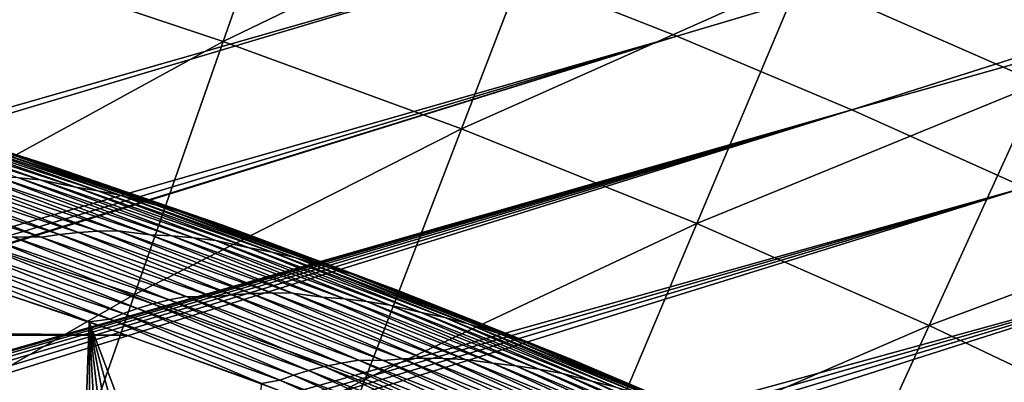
# Model space of a CAD drawing. Header units: millimetres. Extents: x -50 to 50, y -50 to 50.
# Tile 522 of 562: x 9.3 to 12.9, y 27.4 to 28.8. Entities that reach past the tile are written whole.
import ezdxf

# ---------------------------------------------------------------- set-up
doc = ezdxf.new("R2010")
doc.units = ezdxf.units.MM
doc.header["$LTSCALE"] = 65.185185
for name, color, linetype in [('1', 7, 'CONTINUOUS'), ('2', 7, 'CONTINUOUS'), ('29', 7, 'CONTINUOUS'), ('36', 7, 'CONTINUOUS'), ('39', 7, 'CONTINUOUS'), ('45', 7, 'CONTINUOUS'), ('46', 7, 'CONTINUOUS')]:
    doc.layers.add(name, color=color, linetype=linetype)

msp = doc.modelspace()

# ---------------------------------------------------------------- linework, layer by layer
at = {"layer": '1', "color": 7, "linetype": 'Continuous', "true_color": 0xf5f5f5}
for points in [[(-9.0389, 27.8184), (9.6837, 27.6005), (-9.6837, 27.6005), (-9.0389, 27.8184)], [(9.0389, 27.8184), (9.6837, 27.6005), (-9.0389, 27.8184), (9.0389, 27.8184)], [(-9.6837, 27.6005), (10.3234, 27.3677), (-10.3234, 27.3677), (-9.6837, 27.6005)], [(9.6837, 27.6005), (10.3234, 27.3677), (-9.6837, 27.6005), (9.6837, 27.6005)]]:
    msp.add_3dface(points, dxfattribs=at)
at = {"layer": '2', "color": 7, "linetype": 'Continuous', "true_color": 0xf5f5f5}
for points in [[(9.2912, 25.0107, 4.3), (8.9033, 27.862, 4.3), (9.2154, 24.8554, 4.3), (9.2912, 25.0107, 4.3)], [(9.3735, 25.1626, 4.3), (8.9033, 27.862, 4.3), (9.2912, 25.0107, 4.3), (9.3735, 25.1626, 4.3)], [(9.4623, 25.3108, 4.3), (8.9033, 27.862, 4.3), (9.3735, 25.1626, 4.3), (9.4623, 25.3108, 4.3)], [(9.5439, 27.6492, 4.3), (8.9033, 27.862, 4.3), (9.4623, 25.3108, 4.3), (9.5439, 27.6492, 4.3)], [(9.5574, 25.455, 4.3), (9.5439, 27.6492, 4.3), (9.4623, 25.3108, 4.3), (9.5574, 25.455, 4.3)], [(9.7659, 25.7305, 4.3), (9.5439, 27.6492, 4.3), (9.6587, 25.595, 4.3), (9.7659, 25.7305, 4.3)], [(9.8789, 25.8612, 4.3), (9.5439, 27.6492, 4.3), (9.7659, 25.7305, 4.3), (9.8789, 25.8612, 4.3)], [(9.9974, 25.9869, 4.3), (9.5439, 27.6492, 4.3), (9.8789, 25.8612, 4.3), (9.9974, 25.9869, 4.3)], [(10.1212, 26.1074, 4.3), (9.5439, 27.6492, 4.3), (9.9974, 25.9869, 4.3), (10.1212, 26.1074, 4.3)], [(10.1795, 27.4215, 4.3), (9.5439, 27.6492, 4.3), (10.1212, 26.1074, 4.3), (10.1795, 27.4215, 4.3)], [(9.6587, 25.595, 4.3), (9.5439, 27.6492, 4.3), (9.5574, 25.455, 4.3), (9.6587, 25.595, 4.3)]]:
    msp.add_3dface(points, dxfattribs=at)
at = {"layer": '29', "color": 7, "linetype": 'Continuous', "true_color": 0xf5f5f5}
for points in [[(8.6565, 28.4614, 3.8357), (9.3082, 28.255, 3.8357), (8.7329, 28.4394, 3.8), (8.6565, 28.4614, 3.8357)], [(8.6565, 28.4614, 3.8357), (9.2289, 28.277, 3.8712), (9.3082, 28.255, 3.8357), (8.6565, 28.4614, 3.8357)], [(8.7329, 28.4394, 3.8), (9.3082, 28.255, 3.8357), (9.3871, 28.2302, 3.8), (8.7329, 28.4394, 3.8)], [(8.71, 28.3823, 4.0398), (9.2835, 28.1807, 4.0705), (9.3627, 28.1737, 4.0398), (8.71, 28.3823, 4.0398)], [(8.71, 28.3823, 4.0398), (9.3627, 28.1737, 4.0398), (8.8503, 28.3557, 4.0079), (8.71, 28.3823, 4.0398)], [(8.8503, 28.3557, 4.0079), (9.4948, 28.1464, 4.0079), (8.9289, 28.3454, 3.9749), (8.8503, 28.3557, 4.0079)], [(8.8503, 28.3557, 4.0079), (9.3627, 28.1737, 4.0398), (9.4948, 28.1464, 4.0079), (8.8503, 28.3557, 4.0079)], [(8.9289, 28.3454, 3.9749), (9.4948, 28.1464, 4.0079), (9.5761, 28.1333, 3.9749), (8.9289, 28.3454, 3.9749)], [(8.9289, 28.3454, 3.9749), (9.5761, 28.1333, 3.9749), (9.0083, 28.3321, 3.941), (8.9289, 28.3454, 3.9749)], [(9.0083, 28.3321, 3.941), (9.6581, 28.1172, 3.941), (9.1493, 28.2962, 3.9064), (9.0083, 28.3321, 3.941)], [(9.0083, 28.3321, 3.941), (9.5761, 28.1333, 3.9749), (9.6581, 28.1172, 3.941), (9.0083, 28.3321, 3.941)], [(9.1493, 28.2962, 3.9064), (9.7911, 28.0805, 3.9064), (9.2289, 28.277, 3.8712), (9.1493, 28.2962, 3.9064)], [(9.1493, 28.2962, 3.9064), (9.6581, 28.1172, 3.941), (9.7911, 28.0805, 3.9064), (9.1493, 28.2962, 3.9064)], [(9.2289, 28.277, 3.8712), (9.7911, 28.0805, 3.9064), (9.8732, 28.0585, 3.8712), (9.2289, 28.277, 3.8712)], [(9.2289, 28.277, 3.8712), (9.8732, 28.0585, 3.8712), (9.3082, 28.255, 3.8357), (9.2289, 28.277, 3.8712)], [(9.3082, 28.255, 3.8357), (9.955, 28.0336, 3.8357), (9.3871, 28.2302, 3.8), (9.3082, 28.255, 3.8357)], [(9.3082, 28.255, 3.8357), (9.8732, 28.0585, 3.8712), (9.955, 28.0336, 3.8357), (9.3082, 28.255, 3.8357)], [(9.3871, 28.2302, 3.8), (9.955, 28.0336, 3.8357), (10.0363, 28.006, 3.8), (9.3871, 28.2302, 3.8)], [(8.7933, 28.1799, 4.2209), (9.4338, 27.972, 4.2209), (8.8607, 28.1895, 4.2005), (8.7933, 28.1799, 4.2209)], [(8.8607, 28.1895, 4.2005), (9.5037, 27.9793, 4.2005), (8.9304, 28.1967, 4.1781), (8.8607, 28.1895, 4.2005)], [(8.8607, 28.1895, 4.2005), (9.4338, 27.972, 4.2209), (9.5037, 27.9793, 4.2005), (8.8607, 28.1895, 4.2005)], [(8.9304, 28.1967, 4.1781), (9.5759, 27.9841, 4.1781), (9.0027, 28.2012, 4.1538), (8.9304, 28.1967, 4.1781)], [(8.9304, 28.1967, 4.1781), (9.5037, 27.9793, 4.2005), (9.5759, 27.9841, 4.1781), (8.9304, 28.1967, 4.1781)], [(9.0027, 28.2012, 4.1538), (9.5759, 27.9841, 4.1781), (9.6508, 27.986, 4.1538), (9.0027, 28.2012, 4.1538)], [(9.0027, 28.2012, 4.1538), (9.6508, 27.986, 4.1538), (9.1294, 28.186, 4.1277), (9.0027, 28.2012, 4.1538)], [(8.7287, 28.1677, 4.2391), (9.3668, 27.962, 4.2391), (8.7933, 28.1799, 4.2209), (8.7287, 28.1677, 4.2391)], [(8.7287, 28.1677, 4.2391), (9.2602, 27.9638, 4.255), (9.3668, 27.962, 4.2391), (8.7287, 28.1677, 4.2391)], [(8.7933, 28.1799, 4.2209), (9.3668, 27.962, 4.2391), (9.4338, 27.972, 4.2209), (8.7933, 28.1799, 4.2209)], [(9.1294, 28.186, 4.1277), (9.7693, 27.9707, 4.1277), (9.2056, 28.1848, 4.0999), (9.1294, 28.186, 4.1277)], [(9.1294, 28.186, 4.1277), (9.6508, 27.986, 4.1538), (9.7693, 27.9707, 4.1277), (9.1294, 28.186, 4.1277)], [(9.2056, 28.1848, 4.0999), (9.8481, 27.9668, 4.0999), (9.2835, 28.1807, 4.0705), (9.2056, 28.1848, 4.0999)], [(9.2056, 28.1848, 4.0999), (9.7693, 27.9707, 4.1277), (9.8481, 27.9668, 4.0999), (9.2056, 28.1848, 4.0999)], [(9.2835, 28.1807, 4.0705), (9.9286, 27.96, 4.0705), (9.3627, 28.1737, 4.0398), (9.2835, 28.1807, 4.0705)], [(9.2835, 28.1807, 4.0705), (9.8481, 27.9668, 4.0999), (9.9286, 27.96, 4.0705), (9.2835, 28.1807, 4.0705)], [(9.3627, 28.1737, 4.0398), (9.9286, 27.96, 4.0705), (10.0105, 27.9502, 4.0398), (9.3627, 28.1737, 4.0398)], [(9.3627, 28.1737, 4.0398), (10.0105, 27.9502, 4.0398), (9.4948, 28.1464, 4.0079), (9.3627, 28.1737, 4.0398)], [(9.4948, 28.1464, 4.0079), (10.1345, 27.9225, 4.0079), (9.5761, 28.1333, 3.9749), (9.4948, 28.1464, 4.0079)], [(9.4948, 28.1464, 4.0079), (10.0105, 27.9502, 4.0398), (10.1345, 27.9225, 4.0079), (9.4948, 28.1464, 4.0079)], [(9.5761, 28.1333, 3.9749), (10.1345, 27.9225, 4.0079), (10.2183, 27.9065, 3.9749), (9.5761, 28.1333, 3.9749)], [(9.5761, 28.1333, 3.9749), (10.2183, 27.9065, 3.9749), (9.6581, 28.1172, 3.941), (9.5761, 28.1333, 3.9749)], [(9.6581, 28.1172, 3.941), (10.3028, 27.8874, 3.941), (9.7911, 28.0805, 3.9064), (9.6581, 28.1172, 3.941)], [(9.6581, 28.1172, 3.941), (10.2183, 27.9065, 3.9749), (10.3028, 27.8874, 3.941), (9.6581, 28.1172, 3.941)], [(9.7911, 28.0805, 3.9064), (10.4279, 27.8503, 3.9064), (9.8732, 28.0585, 3.8712), (9.7911, 28.0805, 3.9064)], [(9.7911, 28.0805, 3.9064), (10.3028, 27.8874, 3.941), (10.4279, 27.8503, 3.9064), (9.7911, 28.0805, 3.9064)], [(9.8732, 28.0585, 3.8712), (10.4279, 27.8503, 3.9064), (10.5124, 27.8253, 3.8712), (9.8732, 28.0585, 3.8712)], [(9.8732, 28.0585, 3.8712), (10.5124, 27.8253, 3.8712), (9.955, 28.0336, 3.8357), (9.8732, 28.0585, 3.8712)], [(9.955, 28.0336, 3.8357), (10.5965, 27.7975, 3.8357), (10.0363, 28.006, 3.8), (9.955, 28.0336, 3.8357)], [(9.955, 28.0336, 3.8357), (10.5124, 27.8253, 3.8712), (10.5965, 27.7975, 3.8357), (9.955, 28.0336, 3.8357)], [(9.3668, 27.962, 4.2391), (10.0001, 27.7419, 4.2391), (9.4338, 27.972, 4.2209), (9.3668, 27.962, 4.2391)], [(9.4338, 27.972, 4.2209), (10.0694, 27.7495, 4.2209), (9.5037, 27.9793, 4.2005), (9.4338, 27.972, 4.2209)], [(9.4338, 27.972, 4.2209), (10.0001, 27.7419, 4.2391), (10.0694, 27.7495, 4.2209), (9.4338, 27.972, 4.2209)], [(9.5037, 27.9793, 4.2005), (10.1417, 27.7544, 4.2005), (9.5759, 27.9841, 4.1781), (9.5037, 27.9793, 4.2005)], [(9.5037, 27.9793, 4.2005), (10.0694, 27.7495, 4.2209), (10.1417, 27.7544, 4.2005), (9.5037, 27.9793, 4.2005)], [(9.5759, 27.9841, 4.1781), (10.2164, 27.7567, 4.1781), (9.6508, 27.986, 4.1538), (9.5759, 27.9841, 4.1781)], [(9.5759, 27.9841, 4.1781), (10.1417, 27.7544, 4.2005), (10.2164, 27.7567, 4.1781), (9.5759, 27.9841, 4.1781)], [(9.6508, 27.986, 4.1538), (10.2164, 27.7567, 4.1781), (10.2938, 27.756, 4.1538), (9.6508, 27.986, 4.1538)], [(9.6508, 27.986, 4.1538), (10.2938, 27.756, 4.1538), (9.7693, 27.9707, 4.1277), (9.6508, 27.986, 4.1538)], [(9.7693, 27.9707, 4.1277), (10.4041, 27.7408, 4.1277), (9.8481, 27.9668, 4.0999), (9.7693, 27.9707, 4.1277)], [(9.7693, 27.9707, 4.1277), (10.2938, 27.756, 4.1538), (10.4041, 27.7408, 4.1277), (9.7693, 27.9707, 4.1277)], [(10.0363, 28.006, 3.8), (10.5965, 27.7975, 3.8357), (10.6801, 27.7668, 3.8), (10.0363, 28.006, 3.8)], [(9.1415, 27.9324, 4.2799), (9.7789, 27.7157, 4.2799), (9.1994, 27.9491, 4.2687), (9.1415, 27.9324, 4.2799)], [(9.1994, 27.9491, 4.2687), (9.8389, 27.7305, 4.2687), (9.2602, 27.9638, 4.255), (9.1994, 27.9491, 4.2687)], [(9.1994, 27.9491, 4.2687), (9.7789, 27.7157, 4.2799), (9.8389, 27.7305, 4.2687), (9.1994, 27.9491, 4.2687)], [(9.2602, 27.9638, 4.255), (9.9019, 27.7431, 4.255), (9.3668, 27.962, 4.2391), (9.2602, 27.9638, 4.255)], [(9.2602, 27.9638, 4.255), (9.8389, 27.7305, 4.2687), (9.9019, 27.7431, 4.255), (9.2602, 27.9638, 4.255)], [(9.3668, 27.962, 4.2391), (9.9019, 27.7431, 4.255), (10.0001, 27.7419, 4.2391), (9.3668, 27.962, 4.2391)], [(9.8481, 27.9668, 4.0999), (10.4854, 27.7342, 4.0999), (9.9286, 27.96, 4.0705), (9.8481, 27.9668, 4.0999)], [(9.8481, 27.9668, 4.0999), (10.4041, 27.7408, 4.1277), (10.4854, 27.7342, 4.0999), (9.8481, 27.9668, 4.0999)], [(9.9286, 27.96, 4.0705), (10.5685, 27.7245, 4.0705), (10.0105, 27.9502, 4.0398), (9.9286, 27.96, 4.0705)], [(9.9286, 27.96, 4.0705), (10.4854, 27.7342, 4.0999), (10.5685, 27.7245, 4.0705), (9.9286, 27.96, 4.0705)], [(10.0105, 27.9502, 4.0398), (10.5685, 27.7245, 4.0705), (10.6528, 27.7117, 4.0398), (10.0105, 27.9502, 4.0398)], [(10.0105, 27.9502, 4.0398), (10.6528, 27.7117, 4.0398), (10.1345, 27.9225, 4.0079), (10.0105, 27.9502, 4.0398)], [(9.0363, 27.8933, 4.295), (9.6696, 27.6801, 4.295), (9.0871, 27.9138, 4.2887), (9.0363, 27.8933, 4.295)], [(9.0871, 27.9138, 4.2887), (9.7224, 27.6989, 4.2887), (9.1415, 27.9324, 4.2799), (9.0871, 27.9138, 4.2887)], [(9.0871, 27.9138, 4.2887), (9.6696, 27.6801, 4.295), (9.7224, 27.6989, 4.2887), (9.0871, 27.9138, 4.2887)], [(9.1415, 27.9324, 4.2799), (9.7224, 27.6989, 4.2887), (9.7789, 27.7157, 4.2799), (9.1415, 27.9324, 4.2799)], [(10.1345, 27.9225, 4.0079), (10.7688, 27.684, 4.0079), (10.2183, 27.9065, 3.9749), (10.1345, 27.9225, 4.0079)], [(10.1345, 27.9225, 4.0079), (10.6528, 27.7117, 4.0398), (10.7688, 27.684, 4.0079), (10.1345, 27.9225, 4.0079)], [(10.2183, 27.9065, 3.9749), (10.7688, 27.684, 4.0079), (10.8552, 27.665, 3.9749), (10.2183, 27.9065, 3.9749)], [(10.2183, 27.9065, 3.9749), (10.8552, 27.665, 3.9749), (10.3028, 27.8874, 3.941), (10.2183, 27.9065, 3.9749)], [(8.9033, 27.862, 4.3), (9.5439, 27.6492, 4.3), (8.989, 27.8712, 4.2988), (8.9033, 27.862, 4.3)], [(8.989, 27.8712, 4.2988), (9.6204, 27.6597, 4.2988), (9.0363, 27.8933, 4.295), (8.989, 27.8712, 4.2988)], [(8.989, 27.8712, 4.2988), (9.5439, 27.6492, 4.3), (9.6204, 27.6597, 4.2988), (8.989, 27.8712, 4.2988)], [(9.0363, 27.8933, 4.295), (9.6204, 27.6597, 4.2988), (9.6696, 27.6801, 4.295), (9.0363, 27.8933, 4.295)], [(10.3028, 27.8874, 3.941), (10.9421, 27.6428, 3.941), (10.4279, 27.8503, 3.9064), (10.3028, 27.8874, 3.941)], [(10.3028, 27.8874, 3.941), (10.8552, 27.665, 3.9749), (10.9421, 27.6428, 3.941), (10.3028, 27.8874, 3.941)], [(10.4279, 27.8503, 3.9064), (11.0592, 27.6057, 3.9064), (10.5124, 27.8253, 3.8712), (10.4279, 27.8503, 3.9064)], [(10.4279, 27.8503, 3.9064), (10.9421, 27.6428, 3.941), (11.0592, 27.6057, 3.9064), (10.4279, 27.8503, 3.9064)], [(10.5124, 27.8253, 3.8712), (11.0592, 27.6057, 3.9064), (11.1461, 27.5776, 3.8712), (10.5124, 27.8253, 3.8712)], [(10.5124, 27.8253, 3.8712), (11.1461, 27.5776, 3.8712), (10.5965, 27.7975, 3.8357), (10.5124, 27.8253, 3.8712)], [(10.5965, 27.7975, 3.8357), (11.2325, 27.5467, 3.8357), (10.6801, 27.7668, 3.8), (10.5965, 27.7975, 3.8357)], [(10.5965, 27.7975, 3.8357), (11.1461, 27.5776, 3.8712), (11.2325, 27.5467, 3.8357), (10.5965, 27.7975, 3.8357)], [(10.0694, 27.7495, 4.2209), (10.6997, 27.5126, 4.2209), (10.1417, 27.7544, 4.2005), (10.0694, 27.7495, 4.2209)], [(10.1417, 27.7544, 4.2005), (10.7744, 27.5149, 4.2005), (10.2164, 27.7567, 4.1781), (10.1417, 27.7544, 4.2005)], [(10.1417, 27.7544, 4.2005), (10.6997, 27.5126, 4.2209), (10.7744, 27.5149, 4.2005), (10.1417, 27.7544, 4.2005)], [(10.2164, 27.7567, 4.1781), (10.8515, 27.5146, 4.1781), (10.2938, 27.756, 4.1538), (10.2164, 27.7567, 4.1781)], [(10.2164, 27.7567, 4.1781), (10.7744, 27.5149, 4.2005), (10.8515, 27.5146, 4.1781), (10.2164, 27.7567, 4.1781)], [(10.2938, 27.756, 4.1538), (10.8515, 27.5146, 4.1781), (10.9313, 27.5111, 4.1538), (10.2938, 27.756, 4.1538)], [(10.2938, 27.756, 4.1538), (10.9313, 27.5111, 4.1538), (10.4041, 27.7408, 4.1277), (10.2938, 27.756, 4.1538)], [(10.6801, 27.7668, 3.8), (11.2325, 27.5467, 3.8357), (11.3183, 27.5129, 3.8), (10.6801, 27.7668, 3.8)], [(9.7789, 27.7157, 4.2799), (10.4111, 27.4845, 4.2799), (9.8389, 27.7305, 4.2687), (9.7789, 27.7157, 4.2799)], [(9.8389, 27.7305, 4.2687), (10.4732, 27.4972, 4.2687), (9.9019, 27.7431, 4.255), (9.8389, 27.7305, 4.2687)], [(9.8389, 27.7305, 4.2687), (10.4111, 27.4845, 4.2799), (10.4732, 27.4972, 4.2687), (9.8389, 27.7305, 4.2687)], [(9.9019, 27.7431, 4.255), (10.5385, 27.5076, 4.255), (10.0001, 27.7419, 4.2391), (9.9019, 27.7431, 4.255)], [(9.9019, 27.7431, 4.255), (10.4732, 27.4972, 4.2687), (10.5385, 27.5076, 4.255), (9.9019, 27.7431, 4.255)], [(10.0001, 27.7419, 4.2391), (10.6281, 27.5074, 4.2391), (10.0694, 27.7495, 4.2209), (10.0001, 27.7419, 4.2391)], [(10.0001, 27.7419, 4.2391), (10.5385, 27.5076, 4.255), (10.6281, 27.5074, 4.2391), (10.0001, 27.7419, 4.2391)], [(10.0694, 27.7495, 4.2209), (10.6281, 27.5074, 4.2391), (10.6997, 27.5126, 4.2209), (10.0694, 27.7495, 4.2209)], [(10.4041, 27.7408, 4.1277), (11.0335, 27.4965, 4.1277), (10.4854, 27.7342, 4.0999), (10.4041, 27.7408, 4.1277)], [(10.4041, 27.7408, 4.1277), (10.9313, 27.5111, 4.1538), (11.0335, 27.4965, 4.1277), (10.4041, 27.7408, 4.1277)], [(10.4854, 27.7342, 4.0999), (11.1172, 27.487, 4.0999), (10.5685, 27.7245, 4.0705), (10.4854, 27.7342, 4.0999)], [(10.4854, 27.7342, 4.0999), (11.0335, 27.4965, 4.1277), (11.1172, 27.487, 4.0999), (10.4854, 27.7342, 4.0999)], [(10.5685, 27.7245, 4.0705), (11.2027, 27.4743, 4.0705), (10.6528, 27.7117, 4.0398), (10.5685, 27.7245, 4.0705)], [(10.5685, 27.7245, 4.0705), (11.1172, 27.487, 4.0999), (11.2027, 27.4743, 4.0705), (10.5685, 27.7245, 4.0705)], [(9.6204, 27.6597, 4.2988), (10.2469, 27.4338, 4.2988), (9.6696, 27.6801, 4.295), (9.6204, 27.6597, 4.2988)], [(9.6696, 27.6801, 4.295), (10.2979, 27.4526, 4.295), (9.7224, 27.6989, 4.2887), (9.6696, 27.6801, 4.295)], [(9.6696, 27.6801, 4.295), (10.2469, 27.4338, 4.2988), (10.2979, 27.4526, 4.295), (9.6696, 27.6801, 4.295)], [(9.7224, 27.6989, 4.2887), (10.3526, 27.4696, 4.2887), (9.7789, 27.7157, 4.2799), (9.7224, 27.6989, 4.2887)], [(9.7224, 27.6989, 4.2887), (10.2979, 27.4526, 4.295), (10.3526, 27.4696, 4.2887), (9.7224, 27.6989, 4.2887)], [(9.7789, 27.7157, 4.2799), (10.3526, 27.4696, 4.2887), (10.4111, 27.4845, 4.2799), (9.7789, 27.7157, 4.2799)], [(10.6528, 27.7117, 4.0398), (11.2027, 27.4743, 4.0705), (11.2895, 27.4585, 4.0398), (10.6528, 27.7117, 4.0398)], [(10.6528, 27.7117, 4.0398), (11.2895, 27.4585, 4.0398), (10.7688, 27.684, 4.0079), (10.6528, 27.7117, 4.0398)], [(10.7688, 27.684, 4.0079), (11.3976, 27.4311, 4.0079), (10.8552, 27.665, 3.9749), (10.7688, 27.684, 4.0079)], [(10.7688, 27.684, 4.0079), (11.2895, 27.4585, 4.0398), (11.3976, 27.4311, 4.0079), (10.7688, 27.684, 4.0079)], [(9.5439, 27.6492, 4.3), (10.1795, 27.4215, 4.3), (9.6204, 27.6597, 4.2988), (9.5439, 27.6492, 4.3)], [(9.6204, 27.6597, 4.2988), (10.1795, 27.4215, 4.3), (10.2469, 27.4338, 4.2988), (9.6204, 27.6597, 4.2988)], [(10.8552, 27.665, 3.9749), (11.3976, 27.4311, 4.0079), (11.4863, 27.4089, 3.9749), (10.8552, 27.665, 3.9749)], [(10.8552, 27.665, 3.9749), (11.4863, 27.4089, 3.9749), (10.9421, 27.6428, 3.941), (10.8552, 27.665, 3.9749)], [(10.9421, 27.6428, 3.941), (11.5756, 27.3836, 3.941), (11.0592, 27.6057, 3.9064), (10.9421, 27.6428, 3.941)], [(10.9421, 27.6428, 3.941), (11.4863, 27.4089, 3.9749), (11.5756, 27.3836, 3.941), (10.9421, 27.6428, 3.941)], [(11.0592, 27.6057, 3.9064), (11.6848, 27.3468, 3.9064), (11.1461, 27.5776, 3.8712), (11.0592, 27.6057, 3.9064)], [(11.0592, 27.6057, 3.9064), (11.5756, 27.3836, 3.941), (11.6848, 27.3468, 3.9064), (11.0592, 27.6057, 3.9064)], [(11.1461, 27.5776, 3.8712), (11.6848, 27.3468, 3.9064), (11.7739, 27.3155, 3.8712), (11.1461, 27.5776, 3.8712)], [(11.1461, 27.5776, 3.8712), (11.7739, 27.3155, 3.8712), (11.2325, 27.5467, 3.8357), (11.1461, 27.5776, 3.8712)], [(11.2325, 27.5467, 3.8357), (11.8625, 27.2813, 3.8357), (11.3183, 27.5129, 3.8), (11.2325, 27.5467, 3.8357)], [(11.2325, 27.5467, 3.8357), (11.7739, 27.3155, 3.8712), (11.8625, 27.2813, 3.8357), (11.2325, 27.5467, 3.8357)], [(10.4732, 27.4972, 4.2687), (11.102, 27.2494, 4.2687), (10.5385, 27.5076, 4.255), (10.4732, 27.4972, 4.2687)], [(10.5385, 27.5076, 4.255), (11.1694, 27.2575, 4.255), (10.6281, 27.5074, 4.2391), (10.5385, 27.5076, 4.255)], [(10.5385, 27.5076, 4.255), (11.102, 27.2494, 4.2687), (11.1694, 27.2575, 4.255), (10.5385, 27.5076, 4.255)], [(10.6281, 27.5074, 4.2391), (11.2507, 27.2586, 4.2391), (10.6997, 27.5126, 4.2209), (10.6281, 27.5074, 4.2391)], [(10.6281, 27.5074, 4.2391), (11.1694, 27.2575, 4.255), (11.2507, 27.2586, 4.2391), (10.6281, 27.5074, 4.2391)], [(10.6997, 27.5126, 4.2209), (11.3245, 27.2613, 4.2209), (10.7744, 27.5149, 4.2005), (10.6997, 27.5126, 4.2209)], [(10.6997, 27.5126, 4.2209), (11.2507, 27.2586, 4.2391), (11.3245, 27.2613, 4.2209), (10.6997, 27.5126, 4.2209)], [(10.7744, 27.5149, 4.2005), (11.4015, 27.2611, 4.2005), (10.8515, 27.5146, 4.1781), (10.7744, 27.5149, 4.2005)], [(10.7744, 27.5149, 4.2005), (11.3245, 27.2613, 4.2209), (11.4015, 27.2611, 4.2005), (10.7744, 27.5149, 4.2005)], [(10.8515, 27.5146, 4.1781), (11.4808, 27.258, 4.1781), (10.9313, 27.5111, 4.1538), (10.8515, 27.5146, 4.1781)], [(10.8515, 27.5146, 4.1781), (11.4015, 27.2611, 4.2005), (11.4808, 27.258, 4.1781), (10.8515, 27.5146, 4.1781)], [(10.9313, 27.5111, 4.1538), (11.4808, 27.258, 4.1781), (11.5629, 27.2517, 4.1538), (10.9313, 27.5111, 4.1538)], [(10.9313, 27.5111, 4.1538), (11.5629, 27.2517, 4.1538), (11.0335, 27.4965, 4.1277), (10.9313, 27.5111, 4.1538)], [(11.3183, 27.5129, 3.8), (11.8625, 27.2813, 3.8357), (11.9504, 27.2443, 3.8), (11.3183, 27.5129, 3.8)], [(10.2979, 27.4526, 4.295), (10.9208, 27.2108, 4.295), (10.3526, 27.4696, 4.2887), (10.2979, 27.4526, 4.295)], [(10.3526, 27.4696, 4.2887), (10.9774, 27.2259, 4.2887), (10.4111, 27.4845, 4.2799), (10.3526, 27.4696, 4.2887)], [(10.3526, 27.4696, 4.2887), (10.9208, 27.2108, 4.295), (10.9774, 27.2259, 4.2887), (10.3526, 27.4696, 4.2887)], [(10.4111, 27.4845, 4.2799), (11.0379, 27.2388, 4.2799), (10.4732, 27.4972, 4.2687), (10.4111, 27.4845, 4.2799)], [(10.4111, 27.4845, 4.2799), (10.9774, 27.2259, 4.2887), (11.0379, 27.2388, 4.2799), (10.4111, 27.4845, 4.2799)], [(10.4732, 27.4972, 4.2687), (11.0379, 27.2388, 4.2799), (11.102, 27.2494, 4.2687), (10.4732, 27.4972, 4.2687)], [(11.0335, 27.4965, 4.1277), (11.6572, 27.238, 4.1277), (11.1172, 27.487, 4.0999), (11.0335, 27.4965, 4.1277)], [(11.0335, 27.4965, 4.1277), (11.5629, 27.2517, 4.1538), (11.6572, 27.238, 4.1277), (11.0335, 27.4965, 4.1277)], [(11.1172, 27.487, 4.0999), (11.7432, 27.2255, 4.0999), (11.2027, 27.4743, 4.0705), (11.1172, 27.487, 4.0999)], [(11.1172, 27.487, 4.0999), (11.6572, 27.238, 4.1277), (11.7432, 27.2255, 4.0999), (11.1172, 27.487, 4.0999)], [(11.2027, 27.4743, 4.0705), (11.8311, 27.2096, 4.0705), (11.2895, 27.4585, 4.0398), (11.2027, 27.4743, 4.0705)], [(11.2027, 27.4743, 4.0705), (11.7432, 27.2255, 4.0999), (11.8311, 27.2096, 4.0705), (11.2027, 27.4743, 4.0705)], [(10.1795, 27.4215, 4.3), (10.8095, 27.1794, 4.3), (10.2469, 27.4338, 4.2988), (10.1795, 27.4215, 4.3)], [(10.2469, 27.4338, 4.2988), (10.868, 27.1937, 4.2988), (10.2979, 27.4526, 4.295), (10.2469, 27.4338, 4.2988)], [(10.2469, 27.4338, 4.2988), (10.8095, 27.1794, 4.3), (10.868, 27.1937, 4.2988), (10.2469, 27.4338, 4.2988)], [(10.2979, 27.4526, 4.295), (10.868, 27.1937, 4.2988), (10.9208, 27.2108, 4.295), (10.2979, 27.4526, 4.295)], [(11.2895, 27.4585, 4.0398), (11.8311, 27.2096, 4.0705), (11.9202, 27.1906, 4.0398), (11.2895, 27.4585, 4.0398)], [(11.2895, 27.4585, 4.0398), (11.9202, 27.1906, 4.0398), (11.3976, 27.4311, 4.0079), (11.2895, 27.4585, 4.0398)], [(11.3976, 27.4311, 4.0079), (12.0204, 27.164, 4.0079), (11.4863, 27.4089, 3.9749), (11.3976, 27.4311, 4.0079)], [(11.3976, 27.4311, 4.0079), (11.9202, 27.1906, 4.0398), (12.0204, 27.164, 4.0079), (11.3976, 27.4311, 4.0079)]]:
    msp.add_3dface(points, dxfattribs=at)
at = {"layer": '36', "color": 15, "linetype": 'Continuous', "true_color": 0xaf503c}
for points in [[(9.1505, 28.9804, -11.1346), (10.3635, 29.6133, -10.6921), (10.0385, 28.6848, -11.1346), (9.1505, 28.9804, -11.1346)], [(10.3635, 29.6133, -10.6921), (11.2705, 29.28, -10.6921), (10.0385, 28.6848, -11.1346), (10.3635, 29.6133, -10.6921)], [(12.1668, 28.919, -10.6921), (13.4581, 29.4192, -10.2356), (13.0515, 28.5305, -10.6921), (12.1668, 28.919, -10.6921)], [(10.0385, 28.6848, -11.1346), (11.2705, 29.28, -10.6921), (10.917, 28.362, -11.1346), (10.0385, 28.6848, -11.1346)], [(11.2705, 29.28, -10.6921), (12.1668, 28.919, -10.6921), (10.917, 28.362, -11.1346), (11.2705, 29.28, -10.6921)], [(9.1505, 28.9804, -11.1346), (10.0385, 28.6848, -11.1346), (8.8523, 28.0364, -11.5629), (9.1505, 28.9804, -11.1346)], [(10.917, 28.362, -11.1346), (12.1668, 28.919, -10.6921), (11.7852, 28.0122, -11.1346), (10.917, 28.362, -11.1346)], [(12.1668, 28.919, -10.6921), (13.0515, 28.5305, -10.6921), (11.7852, 28.0122, -11.1346), (12.1668, 28.919, -10.6921)], [(8.8523, 28.0364, -11.5629), (10.0385, 28.6848, -11.1346), (9.7114, 27.7504, -11.5629), (8.8523, 28.0364, -11.5629)], [(10.0385, 28.6848, -11.1346), (10.917, 28.362, -11.1346), (9.7114, 27.7504, -11.5629), (10.0385, 28.6848, -11.1346)], [(11.7852, 28.0122, -11.1346), (13.0515, 28.5305, -10.6921), (12.6421, 27.636, -11.1346), (11.7852, 28.0122, -11.1346)], [(13.0515, 28.5305, -10.6921), (13.9238, 28.115, -10.6921), (12.6421, 27.636, -11.1346), (13.0515, 28.5305, -10.6921)], [(9.7114, 27.7504, -11.5629), (10.917, 28.362, -11.1346), (10.5613, 27.4381, -11.5629), (9.7114, 27.7504, -11.5629)], [(10.917, 28.362, -11.1346), (11.7852, 28.0122, -11.1346), (10.5613, 27.4381, -11.5629), (10.917, 28.362, -11.1346)], [(12.6421, 27.636, -11.1346), (13.9238, 28.115, -10.6921), (13.4871, 27.2335, -11.1346), (12.6421, 27.636, -11.1346)], [(8.8523, 28.0364, -11.5629), (9.7114, 27.7504, -11.5629), (8.5523, 27.0866, -11.977), (8.8523, 28.0364, -11.5629)], [(10.5613, 27.4381, -11.5629), (11.7852, 28.0122, -11.1346), (11.4011, 27.0997, -11.5629), (10.5613, 27.4381, -11.5629)], [(11.7852, 28.0122, -11.1346), (12.6421, 27.636, -11.1346), (11.4011, 27.0997, -11.5629), (11.7852, 28.0122, -11.1346)], [(8.5523, 27.0866, -11.977), (9.7114, 27.7504, -11.5629), (9.3823, 26.8103, -11.977), (8.5523, 27.0866, -11.977)], [(9.7114, 27.7504, -11.5629), (10.5613, 27.4381, -11.5629), (9.3823, 26.8103, -11.977), (9.7114, 27.7504, -11.5629)], [(11.4011, 27.0997, -11.5629), (12.6421, 27.636, -11.1346), (12.2302, 26.7357, -11.5629), (11.4011, 27.0997, -11.5629)], [(12.6421, 27.636, -11.1346), (13.4871, 27.2335, -11.1346), (12.2302, 26.7357, -11.5629), (12.6421, 27.636, -11.1346)], [(9.3823, 26.8103, -11.977), (10.5613, 27.4381, -11.5629), (10.2034, 26.5085, -11.977), (9.3823, 26.8103, -11.977)], [(10.5613, 27.4381, -11.5629), (11.4011, 27.0997, -11.5629), (10.2034, 26.5085, -11.977), (10.5613, 27.4381, -11.5629)]]:
    msp.add_3dface(points, dxfattribs=at)
at = {"layer": '39', "color": 15, "linetype": 'Continuous', "true_color": 0xaf503c}
for points in [[(19.3078, 45.7977, 4.5), (18.4873, 46.1351, 4.5), (-40.6465, 28.6061, 4.5), (19.3078, 45.7977, 4.5)], [(-40.6465, 28.6061, 4.5), (18.4873, 46.1351, 4.5), (-40.1294, 29.327, 4.5), (-40.6465, 28.6061, 4.5)], [(-41.1505, 27.8761, 4.5), (19.3078, 45.7977, 4.5), (-40.6465, 28.6061, 4.5), (-41.1505, 27.8761, 4.5)], [(20.1221, 45.4458, 4.5), (19.3078, 45.7977, 4.5), (-41.1505, 27.8761, 4.5), (20.1221, 45.4458, 4.5)], [(20.9301, 45.0793, 4.5), (20.1221, 45.4458, 4.5), (-41.6415, 27.1372, 4.5), (20.9301, 45.0793, 4.5)], [(-41.6415, 27.1372, 4.5), (20.1221, 45.4458, 4.5), (-41.1505, 27.8761, 4.5), (-41.6415, 27.1372, 4.5)], [(-42.1192, 26.3897, 4.5), (20.9301, 45.0793, 4.5), (-41.6415, 27.1372, 4.5), (-42.1192, 26.3897, 4.5)], [(21.7313, 44.6985, 4.5), (20.9301, 45.0793, 4.5), (-42.1192, 26.3897, 4.5), (21.7313, 44.6985, 4.5)], [(-42.5835, 25.6337, 4.5), (21.7313, 44.6985, 4.5), (-42.1192, 26.3897, 4.5), (-42.5835, 25.6337, 4.5)], [(22.5256, 44.3035, 4.5), (21.7313, 44.6985, 4.5), (-42.5835, 25.6337, 4.5), (22.5256, 44.3035, 4.5)], [(-43.0342, 24.8696, 4.5), (22.5256, 44.3035, 4.5), (-42.5835, 25.6337, 4.5), (-43.0342, 24.8696, 4.5)], [(23.3127, 43.8943, 4.5), (22.5256, 44.3035, 4.5), (-43.0342, 24.8696, 4.5), (23.3127, 43.8943, 4.5)], [(-43.4712, 24.0976, 4.5), (23.3127, 43.8943, 4.5), (-43.0342, 24.8696, 4.5), (-43.4712, 24.0976, 4.5)], [(24.0925, 43.4711, 4.5), (23.3127, 43.8943, 4.5), (-43.4712, 24.0976, 4.5), (24.0925, 43.4711, 4.5)], [(-43.8943, 23.3179, 4.5), (24.0925, 43.4711, 4.5), (-43.4712, 24.0976, 4.5), (-43.8943, 23.3179, 4.5)], [(24.8645, 43.0341, 4.5), (24.0925, 43.4711, 4.5), (-43.8943, 23.3179, 4.5), (24.8645, 43.0341, 4.5)], [(25.6286, 42.5834, 4.5), (24.8645, 43.0341, 4.5), (-44.3035, 22.5307, 4.5), (25.6286, 42.5834, 4.5)], [(-44.3035, 22.5307, 4.5), (24.8645, 43.0341, 4.5), (-43.8943, 23.3179, 4.5), (-44.3035, 22.5307, 4.5)], [(26.3846, 42.1192, 4.5), (25.6286, 42.5834, 4.5), (-44.6985, 21.7364, 4.5), (26.3846, 42.1192, 4.5)], [(-44.6985, 21.7364, 4.5), (25.6286, 42.5834, 4.5), (-44.3035, 22.5307, 4.5), (-44.6985, 21.7364, 4.5)], [(-45.0793, 20.9352, 4.5), (26.3846, 42.1192, 4.5), (-44.6985, 21.7364, 4.5), (-45.0793, 20.9352, 4.5)], [(27.1321, 41.6415, 4.5), (26.3846, 42.1192, 4.5), (-45.0793, 20.9352, 4.5), (27.1321, 41.6415, 4.5)], [(-45.4458, 20.1272, 4.5), (27.1321, 41.6415, 4.5), (-45.0793, 20.9352, 4.5), (-45.4458, 20.1272, 4.5)], [(27.871, 41.1505, 4.5), (27.1321, 41.6415, 4.5), (-45.4458, 20.1272, 4.5), (27.871, 41.1505, 4.5)], [(28.601, 40.6464, 4.5), (27.871, 41.1505, 4.5), (-45.7978, 19.313, 4.5), (28.601, 40.6464, 4.5)], [(-45.7978, 19.313, 4.5), (27.871, 41.1505, 4.5), (-45.4458, 20.1272, 4.5), (-45.7978, 19.313, 4.5)], [(28.601, 40.6464, 4.5), (-45.7978, 19.313, 4.5), (-8.8836, 29.7032, 4.5), (28.601, 40.6464, 4.5)], [(11.7112, 28.7042, 4.5), (34.7341, 35.5477, 4.5), (11.0595, 28.9616, 4.5), (11.7112, 28.7042, 4.5)], [(12.3568, 28.4322, 4.5), (34.7341, 35.5477, 4.5), (11.7112, 28.7042, 4.5), (12.3568, 28.4322, 4.5)], [(35.3629, 34.922, 4.5), (34.7341, 35.5477, 4.5), (12.3568, 28.4322, 4.5), (35.3629, 34.922, 4.5)], [(12.9962, 28.1456, 4.5), (35.3629, 34.922, 4.5), (12.3568, 28.4322, 4.5), (12.9962, 28.1456, 4.5)]]:
    msp.add_3dface(points, dxfattribs=at)
at = {"layer": '45', "color": 15, "linetype": 'Continuous', "true_color": 0xaf503c}
for points in [[(11.7112, 28.7043), (11.0595, 28.9616, 4.5), (11.0596, 28.9616), (11.7112, 28.7043)], [(11.7112, 28.7042, 4.5), (11.0595, 28.9616, 4.5), (11.7112, 28.7043), (11.7112, 28.7042, 4.5)], [(12.3569, 28.4322), (11.7112, 28.7042, 4.5), (11.7112, 28.7043), (12.3569, 28.4322)], [(12.3568, 28.4322, 4.5), (11.7112, 28.7042, 4.5), (12.3569, 28.4322), (12.3568, 28.4322, 4.5)], [(12.9962, 28.1456), (12.3568, 28.4322, 4.5), (12.3569, 28.4322), (12.9962, 28.1456)], [(12.9962, 28.1456, 4.5), (12.3568, 28.4322, 4.5), (12.9962, 28.1456), (12.9962, 28.1456, 4.5)]]:
    msp.add_3dface(points, dxfattribs=at)
at = {"layer": '46', "color": 15, "linetype": 'Continuous', "true_color": 0xaf503c}
for points in [[(9.7397, 29.4319), (9.0721, 29.6446), (-23.8597, 19.7975), (9.7397, 29.4319)], [(9.7397, 29.4319), (-23.8597, 19.7975), (-24.3009, 19.2533), (9.7397, 29.4319)], [(10.4023, 29.2042), (9.7397, 29.4319), (-24.3009, 19.2533), (10.4023, 29.2042)], [(10.4023, 29.2042), (-24.3009, 19.2533), (-24.7298, 18.6992), (10.4023, 29.2042)], [(11.0596, 28.9616), (10.4023, 29.2042), (-24.7298, 18.6992), (11.0596, 28.9616)], [(11.0596, 28.9616), (-24.7298, 18.6992), (-25.146, 18.1356), (11.0596, 28.9616)], [(11.7112, 28.7043), (11.0596, 28.9616), (-25.146, 18.1356), (11.7112, 28.7043)], [(11.7112, 28.7043), (-25.5494, 17.5627), (-6.6041, 23.0248), (11.7112, 28.7043)], [(11.7112, 28.7043), (-25.146, 18.1356), (-25.5494, 17.5627), (11.7112, 28.7043)], [(-6.0091, 23.1871), (11.7112, 28.7043), (-6.6041, 23.0248), (-6.0091, 23.1871)], [(12.3569, 28.4322), (11.7112, 28.7043), (-6.0091, 23.1871), (12.3569, 28.4322)], [(-5.4102, 23.3341), (12.3569, 28.4322), (-6.0091, 23.1871), (-5.4102, 23.3341)], [(-4.8076, 23.4656), (12.3569, 28.4322), (-5.4102, 23.3341), (-4.8076, 23.4656)], [(-4.2019, 23.5815), (12.3569, 28.4322), (-4.8076, 23.4656), (-4.2019, 23.5815)], [(-3.5934, 23.6818), (12.3569, 28.4322), (-4.2019, 23.5815), (-3.5934, 23.6818)], [(-2.9825, 23.7664), (12.3569, 28.4322), (-3.5934, 23.6818), (-2.9825, 23.7664)], [(-2.3697, 23.8353), (12.3569, 28.4322), (-2.9825, 23.7664), (-2.3697, 23.8353)], [(12.9962, 28.1456), (12.3569, 28.4322), (-2.3697, 23.8353), (12.9962, 28.1456)], [(-1.7552, 23.8883), (12.9962, 28.1456), (-2.3697, 23.8353), (-1.7552, 23.8883)], [(-1.1396, 23.9255), (12.9962, 28.1456), (-1.7552, 23.8883), (-1.1396, 23.9255)], [(-0.5232, 23.9469), (12.9962, 28.1456), (-1.1396, 23.9255), (-0.5232, 23.9469)], [(13.6289, 27.8446), (12.9962, 28.1456), (-0.5232, 23.9469), (13.6289, 27.8446)], [(0.0934, 23.9524), (13.6289, 27.8446), (-0.5232, 23.9469), (0.0934, 23.9524)], [(0.71, 23.9419), (13.6289, 27.8446), (0.0934, 23.9524), (0.71, 23.9419)], [(1.3262, 23.9157), (13.6289, 27.8446), (0.71, 23.9419), (1.3262, 23.9157)], [(14.2546, 27.5295), (13.6289, 27.8446), (1.3262, 23.9157), (14.2546, 27.5295)], [(1.9415, 23.8735), (14.2546, 27.5295), (1.3262, 23.9157), (1.9415, 23.8735)], [(2.5555, 23.8155), (14.2546, 27.5295), (1.9415, 23.8735), (2.5555, 23.8155)], [(14.8731, 27.2002), (14.2546, 27.5295), (2.5555, 23.8155), (14.8731, 27.2002)]]:
    msp.add_3dface(points, dxfattribs=at)

doc.saveas('drawing.dxf')
